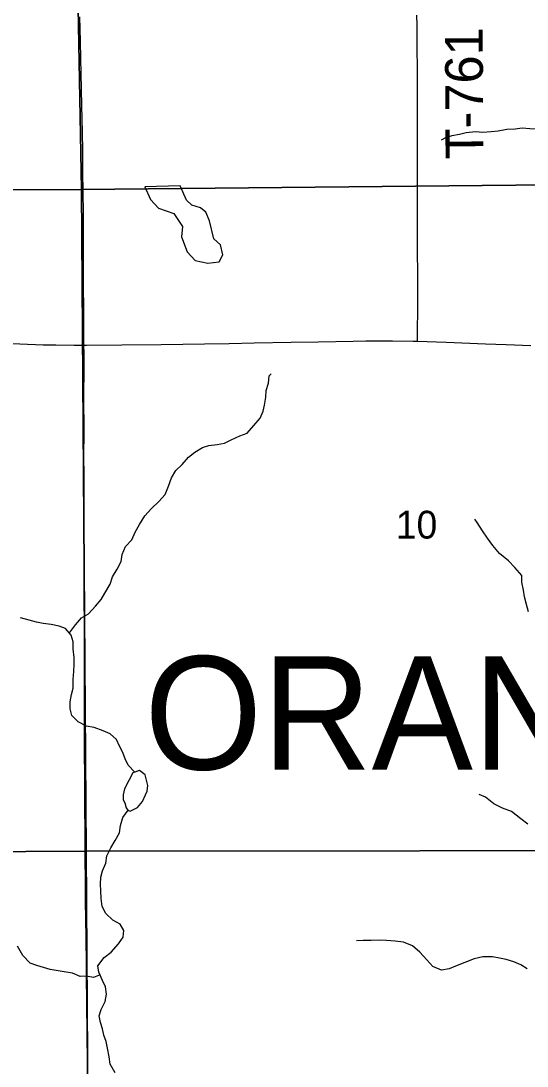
# Model space of a CAD drawing. Extents: x 1874609 to 2204689, y 815661 to 1281160.
# Drawn here: x 2028222 to 2032240, y 1076369 to 1084670 of the extents above; entities that cross this region are included whole.
import ezdxf

# ---------------------------------------------------------------- set-up
doc = ezdxf.new("R2010")
doc.units = 0
for name, color, linetype in [('GM_X_County_Road', 7, 'Continuous'), ('GM_X_Minor_Lake', 7, 'Continuous'), ('GM_X_Minor_River', 7, 'Continuous'), ('GM_X_Section', 7, 'Continuous'), ('GM_X_Section_Text', 7, 'Continuous'), ('GM_X_Township_Road', 7, 'Continuous'), ('GM_X_Township_Road_Text', 7, 'Continuous'), ('GM_X_Township_Text', 7, 'Continuous')]:
    doc.layers.add(name, color=color, linetype=linetype)

msp = doc.modelspace()

# ---------------------------------------------------------------- linework, layer by layer
at = {"layer": 'GM_X_County_Road'}
for points in [[(2028722.7, 1082094.6), (2028720.6, 1082291.6), (2028719.7, 1082652.5), (2028719.6, 1082800), (2028717.9, 1083144.6), (2028714.9, 1083472.6), (2028712.7, 1083636.7), (2028710.2, 1083784.2), (2028705.8, 1083997.5), (2028702.6, 1084128.6), (2028697.4, 1084374.7), (2028693.9, 1084505.8), (2028689, 1084702.6)], [(2026058.7, 1081916.9), (2026135.1, 1081931.6), (2026312.1, 1081967.1), (2026457.9, 1081991.3), (2026765.6, 1082041.5), (2026927.6, 1082067.2), (2027121.7, 1082100.7), (2027219.3, 1082114.7), (2027317.4, 1082125.3), (2027399.4, 1082131.3), (2027481.6, 1082134.1), (2027580.2, 1082133.8), (2027744.2, 1082127.8), (2027891.8, 1082122.2), (2028088.3, 1082111.6), (2028399.7, 1082098.4), (2028498.1, 1082096.2), (2028645.7, 1082094.6), (2028722.7, 1082094.6)], [(2028722.7, 1082094.6), (2028744, 1082094.6), (2029023, 1082097.9), (2029334.7, 1082100.1), (2029679.3, 1082105.3), (2029876.1, 1082108.7), (2030073, 1082113.1), (2030368.3, 1082117.6), (2030581.6, 1082121.1), (2030860.4, 1082126.9), (2030958.9, 1082128.1), (2031172.2, 1082129.5), (2031336.4, 1082126.8), (2031371.1, 1082125.7)], [(2028754.6, 1076190.8), (2028751.1, 1076370.7), (2028750.3, 1076452.7), (2028749.1, 1076567.5), (2028747.6, 1076698.7), (2028746.4, 1076797.1), (2028745.4, 1076912), (2028744, 1077043.2), (2028742.5, 1077190.8), (2028740, 1077371.1), (2028736.8, 1077551.5), (2028736, 1077666.3), (2028734.5, 1077830.3), (2028732.5, 1078027.1), (2028732.2, 1078191.2), (2028730.1, 1078470), (2028728.8, 1078699.7), (2028728.2, 1078830.9), (2028727, 1079044.2), (2028727.6, 1079257.5), (2028726.4, 1079618.4), (2028725.8, 1079930.1), (2028725.6, 1080028.5), (2028724.6, 1080257.7), (2028724.5, 1080339.7), (2028724.8, 1080536.4), (2028723.8, 1080700.5), (2028723.6, 1080798.9), (2028723.7, 1080946.4), (2028723.7, 1081044.8), (2028722.2, 1081225.3), (2028723, 1081389.3), (2028722.3, 1081701.1), (2028723.7, 1081897.9), (2028723.4, 1082029.1), (2028722.7, 1082094.6)], [(2031371.1, 1082125.7), (2031598.8, 1082118.3), (2031910.3, 1082106), (2032074.3, 1082100.6), (2032270.9, 1082091.9)]]:
    msp.add_lwpolyline(points, dxfattribs=at)
at = {"layer": 'GM_X_Minor_Lake'}
for points in [[(2029206.9, 1083351.4), (2029250.5, 1083250.8), (2029314.2, 1083182.1), (2029436.2, 1083139.1), (2029503.8, 1083036.3), (2029497.3, 1082954.1), (2029540.8, 1082835.4), (2029604.5, 1082766.8), (2029704.6, 1082746.1), (2029794.8, 1082755.5), (2029825.2, 1082811.5), (2029807.6, 1082891.9), (2029753.7, 1082938.4), (2029720.4, 1083083.1), (2029690.7, 1083149.5), (2029646.8, 1083183.9), (2029578.8, 1083206.5), (2029536.9, 1083244.9), (2029487.5, 1083359.6)], [(2029487.5, 1083359.6), (2029206.9, 1083351.4)], [(2029090.5, 1078393), (2029146.7, 1078422.7), (2029187, 1078470.6), (2029211.4, 1078522.6), (2029225.5, 1078552.6), (2029229.8, 1078598.8), (2029208.2, 1078683.2), (2029164.3, 1078717.6), (2029110.1, 1078697.9), (2029077.7, 1078637.9), (2029045.3, 1078571.9), (2029033.1, 1078523.8)], [(2029090.5, 1078393), (2029146.7, 1078422.7), (2029187, 1078470.6), (2029211.4, 1078522.6), (2029225.5, 1078552.6), (2029229.8, 1078598.8), (2029208.2, 1078683.2), (2029164.3, 1078717.6), (2029110.1, 1078697.9), (2029077.7, 1078637.9), (2029045.3, 1078571.9), (2029033.2, 1078524.2)], [(2029033.2, 1078524.2), (2029034.7, 1078484.4), (2029046.1, 1078460.6), (2029057.9, 1078421), (2029071.3, 1078402.2), (2029090.5, 1078393)]]:
    msp.add_lwpolyline(points, dxfattribs=at)
at = {"layer": 'GM_X_Minor_River'}
for points in [[(2032596, 1083761.7), (2032494.9, 1083777.6), (2032434.9, 1083792.1), (2032378.8, 1083800.4), (2032320.8, 1083810.8), (2032260.7, 1083813.2), (2032200.6, 1083817.6), (2032146.4, 1083810), (2032080.3, 1083808.4), (2032010.1, 1083794.8), (2031956, 1083789.1), (2031889.9, 1083783.5), (2031829.8, 1083787.9), (2031757.6, 1083780.4), (2031703.5, 1083768.7), (2031643.3, 1083757), (2031593.1, 1083741.3), (2031557, 1083723.5)], [(2028606.6, 1079808.9), (2028655.6, 1079872.9), (2028703.9, 1079928.7), (2028758.2, 1079960.5), (2028814.6, 1080022.3), (2028859, 1080074.2), (2028889.3, 1080126.2), (2028931.8, 1080196.2), (2028950.1, 1080254.3), (2028986.5, 1080316.3), (2029016.9, 1080376.3), (2029025.2, 1080432.4), (2029051.5, 1080494.4), (2029101.9, 1080548.3), (2029130.3, 1080608.3), (2029162.7, 1080670.3), (2029207.1, 1080738.3), (2029257.5, 1080796.2), (2029315.9, 1080854), (2029368.3, 1080907.8), (2029394.7, 1080975.9), (2029417.1, 1081040), (2029451.4, 1081100), (2029501.8, 1081147.8), (2029552.2, 1081205.7), (2029602.5, 1081245.5), (2029662.8, 1081281.2), (2029712.9, 1081297), (2029779.1, 1081304.6), (2029839.3, 1081316.2), (2029891.5, 1081341.9), (2029959.8, 1081375.6), (2030018, 1081395.3), (2030070.4, 1081455.2), (2030120.8, 1081515.1), (2030145.1, 1081569.1), (2030155.4, 1081619.2), (2030165.8, 1081681.4), (2030170.1, 1081735.5), (2030188.4, 1081791.6), (2030192.7, 1081851.8), (2030208.8, 1081867.7)], [(2032252.3, 1079975.9), (2032234.6, 1080034.3), (2032218.9, 1080096.6), (2032211.2, 1080148.8), (2032199.5, 1080211.1), (2032197.8, 1080265.3), (2032144, 1080327.9), (2032092.2, 1080380.4), (2032020.4, 1080441.1), (2031968.6, 1080503.6), (2031926.9, 1080562.1), (2031885.1, 1080620.6), (2031843.4, 1080685.1), (2031825.5, 1080713.3)], [(2029127.6, 1078704.2), (2029072.4, 1078758.3), (2029050.6, 1078808.6), (2029030.8, 1078858.9), (2029005.1, 1078909.3), (2028981.3, 1078961.6), (2028929.5, 1079008.1), (2028875.5, 1079030.5), (2028803.5, 1079057.1), (2028741.5, 1079069.5), (2028677.5, 1079102.1), (2028625.7, 1079152.6), (2028612, 1079206.8), (2028614.2, 1079261), (2028622.6, 1079319.2), (2028636.9, 1079371.3), (2028637.2, 1079439.5), (2028641.6, 1079503.7), (2028645.9, 1079561.9), (2028646.2, 1079614), (2028636.5, 1079682.3), (2028636.8, 1079738.5), (2028621.1, 1079790.8), (2028577.3, 1079845.3), (2028525.3, 1079863.7), (2028463.2, 1079876.1), (2028399.2, 1079884.6), (2028347.1, 1079894.9), (2028287.1, 1079911.4), (2028219.1, 1079929.9)], [(2032245.5, 1078290.8), (2032191, 1078332.5), (2032116.3, 1078390.2), (2032043.9, 1078417.8), (2031975.4, 1078451.4), (2031910.8, 1078505.1), (2031860.5, 1078526.8)], [(2028934.7, 1078103), (2028971, 1078160.9), (2029005.4, 1078220.9), (2029013.7, 1078279.1), (2029030.1, 1078343.2), (2029074.5, 1078400.7)], [(2028969.2, 1076314.7), (2028931.5, 1076385.2), (2028921.8, 1076443.4), (2028910.2, 1076511.7), (2028898.4, 1076564), (2028880.6, 1076614.3), (2028870.9, 1076664.5), (2028855.1, 1076714.8), (2028843.4, 1076767), (2028859.7, 1076819.1), (2028892.1, 1076881.1), (2028902.4, 1076941.2), (2028892.7, 1076997.5), (2028870.9, 1077049.8), (2028841.2, 1077114.2), (2028831.5, 1077166.5), (2028881.9, 1077232.4), (2028938.3, 1077274.1), (2028996.7, 1077340), (2029033.1, 1077391.9), (2029039.4, 1077446.1), (2029009.6, 1077496.4), (2028951.6, 1077526.9), (2028895.8, 1077581.4), (2028868.1, 1077637.8), (2028860.4, 1077700.1), (2028856.7, 1077760.3), (2028855, 1077814.5), (2028855.3, 1077870.7), (2028869.6, 1077920.8), (2028895.9, 1077980.8), (2028904.3, 1078039), (2028934.7, 1078103)], [(2028850.5, 1077094.2), (2028798.9, 1077072.3), (2028742.9, 1077082.8), (2028692.8, 1077081.1), (2028630.8, 1077107.6), (2028566.8, 1077118), (2028516.7, 1077126.4), (2028454.7, 1077136.8), (2028402.7, 1077153.2), (2028348.7, 1077167.6), (2028294.7, 1077186), (2028236.9, 1077246.6), (2028195.2, 1077321.1)], [(2032241, 1077140.6), (2032190.5, 1077174.3), (2032136.2, 1077198), (2032073.9, 1077215.6), (2032021.6, 1077227.3), (2031965.4, 1077236.9), (2031889.1, 1077236.3), (2031821.1, 1077221.8), (2031745.1, 1077191.1), (2031673.1, 1077162.5), (2031621.1, 1077142), (2031561, 1077131.6), (2031490.6, 1077161.1), (2031444, 1077213), (2031389.4, 1077272.8), (2031330.8, 1077324.6), (2031260.3, 1077354.1), (2031194, 1077361.7), (2031123.8, 1077367.2), (2031071.6, 1077368.8), (2031001.4, 1077366.3), (2030939.3, 1077365.8), (2030887.1, 1077363.4)]]:
    msp.add_lwpolyline(points, dxfattribs=at)
at = {"layer": 'GM_X_Section'}
for points in [[(2023292, 1090274.4), (2023919.4, 1090274.3), (2026274.3, 1090273.9), (2028575.1, 1090273.5), (2028703.8, 1083331.7), (2023404.7, 1083328.6)], [(2028575.1, 1090273.5), (2028689.1, 1090273.3), (2031513.8, 1090267.5), (2033855.4, 1090255.3), (2033950.4, 1090254.8), (2034006.8, 1083384.8), (2028703.8, 1083331.7)], [(2034006.8, 1083384.8), (2034034, 1078081.8), (2028738.9, 1078076.7), (2028703.8, 1083331.7)], [(2023404.7, 1083328.6), (2028703.8, 1083331.7), (2028738.9, 1078076.7), (2023471.9, 1078045.6)], [(2023471.9, 1078045.6), (2028738.9, 1078076.7), (2028774, 1072757.7), (2023577.1, 1072706.8)], [(2028738.9, 1078076.7), (2034034, 1078081.8), (2034097, 1072800.8), (2028774, 1072757.7)]]:
    msp.add_lwpolyline(points, close=True, dxfattribs=at)
at = {"layer": 'GM_X_Township_Road'}
msp.add_lwpolyline([(2031371.1, 1082125.7), (2031371.2, 1082153.3), (2031372.8, 1082432.8), (2031371.7, 1082641.8), (2031370.5, 1082859.9), (2031370.6, 1082991.2), (2031369.5, 1083155.5), (2031369.7, 1083303.3), (2031370.6, 1083483.9), (2031370.8, 1083768.5), (2031370.9, 1084042.4), (2031370, 1084157.3), (2031369, 1084321.6), (2031368.5, 1084420.1), (2031366.7, 1084633.4), (2031366, 1084715.5)], dxfattribs=at)

# ---------------------------------------------------------------- texts
at = {"layer": 'GM_X_Section_Text'}
msp.add_text('10', height=221, rotation=0.00001, dxfattribs=at).set_placement((2031198.5, 1080558.4))
at = {"layer": 'GM_X_Township_Road_Text'}
msp.add_text('T-761', height=300, rotation=90.28206, dxfattribs=at).set_placement((2031893, 1083571.3))
at = {"layer": 'GM_X_Township_Text'}
msp.add_text('ORANGE', height=900, rotation=0.00001, dxfattribs=at).set_placement((2029201.7, 1078724.1))

doc.saveas('drawing.dxf')
